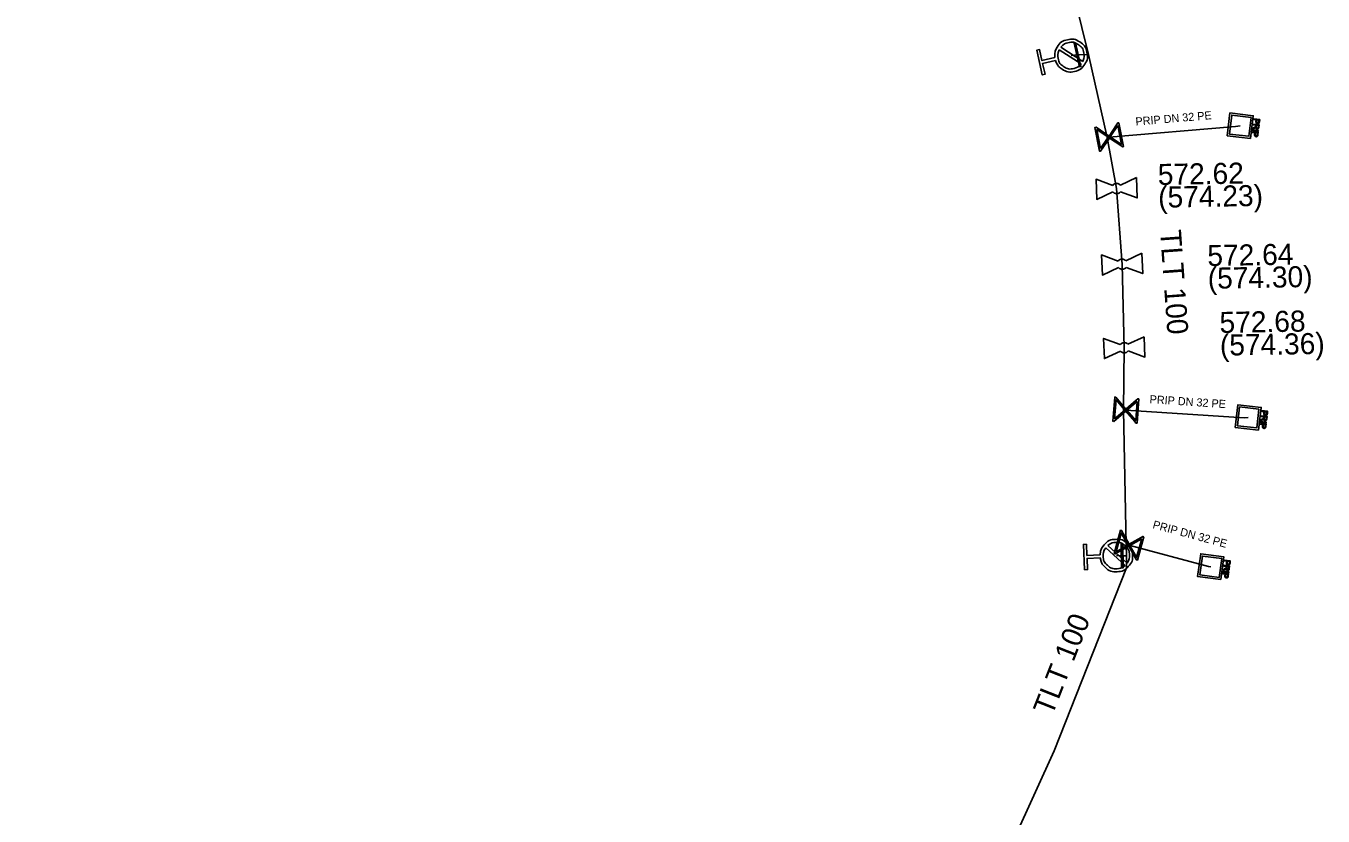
# Model space of a CAD drawing. Extents: x -643544 to -637295, y -1119190 to -1111715.
# Drawn here: x -641871.5 to -641791.4, y -1113704.1 to -1113655.3 of the extents above; entities that cross this region are included whole.
import ezdxf

# ---------------------------------------------------------------- set-up
doc = ezdxf.new("R2010")
doc.units = 0
for name, color, linetype in [('Default', 7, 'Continuous'), ('VP Hydrant', 7, 'Continuous'), ('VP Lomový bod', 7, 'Continuous'), ('VP Lomový bod - popis', 7, 'Continuous'), ('VP Popis přípojky', 7, 'Continuous'), ('VP Přípojka', 7, 'Continuous'), ('VP Řad', 7, 'Continuous'), ('VP Řad - popis', 7, 'Continuous'), ('VP Šachta', 7, 'Continuous'), ('VP Šoupě', 7, 'Continuous')]:
    doc.layers.add(name, color=color, linetype=linetype)

msp = doc.modelspace()

# ---------------------------------------------------------------- linework, layer by layer
at = {"layer": 'Default'}
for points in [[(-641807.962, -1113657.297), (-641808.012, -1113656.94), (-641807.814, -1113656.632), (-641807.592, -1113656.284), (-641807.185, -1113656.193), (-641806.781, -1113656.103), (-641806.433, -1113656.326), (-641806.084, -1113656.548), (-641805.993, -1113656.955), (-641805.904, -1113657.357), (-641806.125, -1113657.706), (-641806.347, -1113658.056), (-641806.751, -1113658.146), (-641807.157, -1113658.236), (-641807.506, -1113658.016), (-641807.818, -1113657.821), (-641807.922, -1113657.476)], [(-641806.238, -1113657.527), (-641806.116, -1113657.278), (-641806.178, -1113656.996), (-641806.251, -1113656.668), (-641806.535, -1113656.487), (-641806.818, -1113656.306), (-641807.148, -1113656.379), (-641807.43, -1113656.442), (-641807.604, -1113656.659)], [(-641807.702, -1113656.813), (-641807.828, -1113657.063), (-641807.765, -1113657.349), (-641807.691, -1113657.679), (-641807.408, -1113657.859), (-641807.125, -1113658.039), (-641806.795, -1113657.965), (-641806.509, -1113657.902), (-641806.336, -1113657.681)], [(-641795.657, -1113661.613), (-641795.622, -1113661.596), (-641795.603, -1113661.585), (-641795.585, -1113661.574), (-641795.577, -1113661.563), (-641795.569, -1113661.553), (-641795.565, -1113661.543), (-641795.562, -1113661.536), (-641795.56, -1113661.517)], [(-641795.368, -1113661.596), (-641795.374, -1113661.643), (-641795.386, -1113661.667), (-641795.399, -1113661.691), (-641795.425, -1113661.703), (-641795.451, -1113661.714), (-641795.48, -1113661.711), (-641795.519, -1113661.707), (-641795.542, -1113661.679), (-641795.564, -1113661.652), (-641795.566, -1113661.6), (-641795.577, -1113661.617), (-641795.587, -1113661.626), (-641795.608, -1113661.645), (-641795.639, -1113661.659)], [(-641795.329, -1113661.254), (-641795.333, -1113661.289), (-641795.339, -1113661.308), (-641795.347, -1113661.333), (-641795.361, -1113661.35), (-641795.375, -1113661.367), (-641795.398, -1113661.375), (-641795.421, -1113661.382), (-641795.448, -1113661.379), (-641795.494, -1113661.374), (-641795.522, -1113661.342), (-641795.549, -1113661.31), (-641795.541, -1113661.235)], [(-641795.525, -1113661.568), (-641795.529, -1113661.601), (-641795.524, -1113661.62), (-641795.52, -1113661.639), (-641795.506, -1113661.65), (-641795.493, -1113661.66), (-641795.474, -1113661.662), (-641795.45, -1113661.665), (-641795.432, -1113661.649), (-641795.413, -1113661.633), (-641795.409, -1113661.593)], [(-641795.499, -1113661.239), (-641795.505, -1113661.285), (-641795.49, -1113661.306), (-641795.475, -1113661.327), (-641795.444, -1113661.331), (-641795.422, -1113661.333), (-641795.405, -1113661.324), (-641795.388, -1113661.315), (-641795.381, -1113661.297), (-641795.376, -1113661.286), (-641795.372, -1113661.253)], [(-641795.422, -1113662.051), (-641795.426, -1113662.086), (-641795.432, -1113662.105), (-641795.44, -1113662.13), (-641795.454, -1113662.147), (-641795.468, -1113662.163), (-641795.491, -1113662.171), (-641795.514, -1113662.179), (-641795.541, -1113662.176), (-641795.587, -1113662.17), (-641795.615, -1113662.138), (-641795.642, -1113662.106), (-641795.634, -1113662.031)], [(-641795.592, -1113662.036), (-641795.598, -1113662.082), (-641795.583, -1113662.103), (-641795.568, -1113662.124), (-641795.537, -1113662.127), (-641795.515, -1113662.13), (-641795.498, -1113662.121), (-641795.481, -1113662.111), (-641795.474, -1113662.094), (-641795.469, -1113662.082), (-641795.465, -1113662.049)], [(-641804.394, -1113665.185), (-641804.362, -1113665.144), (-641804.315, -1113665.115), (-641804.244, -1113665.071), (-641804.162, -1113665.068), (-641804.08, -1113665.065), (-641804.003, -1113665.104), (-641803.956, -1113665.128), (-641803.92, -1113665.167)], [(-641803.904, -1113665.576), (-641803.937, -1113665.616), (-641803.982, -1113665.645), (-641804.056, -1113665.689), (-641804.138, -1113665.692), (-641804.22, -1113665.695), (-641804.295, -1113665.657), (-641804.343, -1113665.632), (-641804.379, -1113665.593)], [(-641804.054, -1113669.855), (-641804.022, -1113669.814), (-641803.975, -1113669.785), (-641803.904, -1113669.741), (-641803.822, -1113669.738), (-641803.74, -1113669.735), (-641803.663, -1113669.774), (-641803.616, -1113669.798), (-641803.58, -1113669.837)], [(-641803.564, -1113670.246), (-641803.597, -1113670.286), (-641803.642, -1113670.315), (-641803.716, -1113670.359), (-641803.798, -1113670.362), (-641803.88, -1113670.365), (-641803.955, -1113670.327), (-641804.003, -1113670.302), (-641804.039, -1113670.263)], [(-641803.924, -1113675.015), (-641803.892, -1113674.974), (-641803.845, -1113674.945), (-641803.774, -1113674.901), (-641803.692, -1113674.898), (-641803.61, -1113674.895), (-641803.533, -1113674.934), (-641803.486, -1113674.958), (-641803.45, -1113674.997)], [(-641803.434, -1113675.406), (-641803.467, -1113675.446), (-641803.512, -1113675.475), (-641803.586, -1113675.519), (-641803.668, -1113675.522), (-641803.75, -1113675.525), (-641803.825, -1113675.487), (-641803.873, -1113675.462), (-641803.909, -1113675.423)], [(-641795.167, -1113679.623), (-641795.132, -1113679.606), (-641795.113, -1113679.595), (-641795.095, -1113679.584), (-641795.087, -1113679.573), (-641795.079, -1113679.563), (-641795.075, -1113679.553), (-641795.072, -1113679.546), (-641795.07, -1113679.527)], [(-641794.878, -1113679.606), (-641794.884, -1113679.653), (-641794.896, -1113679.677), (-641794.909, -1113679.701), (-641794.935, -1113679.713), (-641794.961, -1113679.724), (-641794.99, -1113679.721), (-641795.029, -1113679.717), (-641795.052, -1113679.689), (-641795.074, -1113679.662), (-641795.076, -1113679.61), (-641795.087, -1113679.627), (-641795.097, -1113679.636), (-641795.118, -1113679.655), (-641795.149, -1113679.669)], [(-641794.839, -1113679.264), (-641794.843, -1113679.299), (-641794.849, -1113679.318), (-641794.857, -1113679.343), (-641794.871, -1113679.36), (-641794.885, -1113679.377), (-641794.908, -1113679.385), (-641794.931, -1113679.392), (-641794.958, -1113679.389), (-641795.004, -1113679.384), (-641795.032, -1113679.352), (-641795.059, -1113679.32), (-641795.051, -1113679.245)], [(-641795.035, -1113679.578), (-641795.039, -1113679.611), (-641795.034, -1113679.63), (-641795.03, -1113679.649), (-641795.016, -1113679.66), (-641795.003, -1113679.67), (-641794.984, -1113679.672), (-641794.96, -1113679.675), (-641794.942, -1113679.659), (-641794.923, -1113679.643), (-641794.919, -1113679.603)], [(-641795.009, -1113679.249), (-641795.015, -1113679.295), (-641795, -1113679.316), (-641794.985, -1113679.337), (-641794.954, -1113679.341), (-641794.932, -1113679.343), (-641794.915, -1113679.334), (-641794.898, -1113679.325), (-641794.891, -1113679.307), (-641794.886, -1113679.296), (-641794.882, -1113679.263)], [(-641794.932, -1113680.061), (-641794.936, -1113680.096), (-641794.942, -1113680.115), (-641794.95, -1113680.14), (-641794.964, -1113680.157), (-641794.978, -1113680.173), (-641795.001, -1113680.181), (-641795.024, -1113680.189), (-641795.051, -1113680.186), (-641795.097, -1113680.18), (-641795.125, -1113680.148), (-641795.152, -1113680.116), (-641795.144, -1113680.041)], [(-641795.102, -1113680.046), (-641795.108, -1113680.092), (-641795.093, -1113680.113), (-641795.078, -1113680.134), (-641795.047, -1113680.137), (-641795.025, -1113680.14), (-641795.008, -1113680.131), (-641794.991, -1113680.121), (-641794.984, -1113680.104), (-641794.979, -1113680.092), (-641794.975, -1113680.059)], [(-641805.168, -1113687.994), (-641805.155, -1113687.634), (-641804.908, -1113687.365), (-641804.628, -1113687.06), (-641804.213, -1113687.041), (-641803.799, -1113687.022), (-641803.494, -1113687.301), (-641803.189, -1113687.58), (-641803.17, -1113687.996), (-641803.15, -1113688.407), (-641803.429, -1113688.713), (-641803.707, -1113689.02), (-641804.12, -1113689.039), (-641804.536, -1113689.058), (-641804.842, -1113688.781), (-641805.115, -1113688.536), (-641805.159, -1113688.178)], [(-641804.828, -1113687.562), (-641804.996, -1113687.787), (-641804.982, -1113688.08), (-641804.966, -1113688.417), (-641804.718, -1113688.643), (-641804.47, -1113688.869), (-641804.133, -1113688.854), (-641803.84, -1113688.84), (-641803.632, -1113688.653)], [(-641803.509, -1113688.518), (-641803.345, -1113688.293), (-641803.359, -1113688.004), (-641803.374, -1113687.669), (-641803.622, -1113687.442), (-641803.871, -1113687.215), (-641804.208, -1113687.23), (-641804.497, -1113687.244), (-641804.705, -1113687.427)], [(-641797.479, -1113688.858), (-641797.443, -1113688.842), (-641797.425, -1113688.831), (-641797.406, -1113688.819), (-641797.398, -1113688.809), (-641797.39, -1113688.799), (-641797.386, -1113688.789), (-641797.383, -1113688.782), (-641797.38, -1113688.764)], [(-641797.19, -1113688.846), (-641797.197, -1113688.893), (-641797.21, -1113688.916), (-641797.223, -1113688.94), (-641797.249, -1113688.951), (-641797.275, -1113688.963), (-641797.304, -1113688.959), (-641797.343, -1113688.954), (-641797.365, -1113688.926), (-641797.387, -1113688.898), (-641797.387, -1113688.847), (-641797.4, -1113688.863), (-641797.409, -1113688.872), (-641797.43, -1113688.89), (-641797.462, -1113688.904)], [(-641797.145, -1113688.504), (-641797.15, -1113688.54), (-641797.156, -1113688.558), (-641797.164, -1113688.583), (-641797.179, -1113688.6), (-641797.193, -1113688.616), (-641797.216, -1113688.624), (-641797.239, -1113688.631), (-641797.266, -1113688.628), (-641797.312, -1113688.621), (-641797.339, -1113688.589), (-641797.366, -1113688.556), (-641797.356, -1113688.481)], [(-641797.346, -1113688.815), (-641797.351, -1113688.848), (-641797.346, -1113688.867), (-641797.342, -1113688.886), (-641797.329, -1113688.897), (-641797.316, -1113688.908), (-641797.297, -1113688.91), (-641797.273, -1113688.913), (-641797.254, -1113688.898), (-641797.236, -1113688.882), (-641797.23, -1113688.842)], [(-641797.315, -1113688.487), (-641797.321, -1113688.533), (-641797.307, -1113688.554), (-641797.292, -1113688.575), (-641797.261, -1113688.579), (-641797.239, -1113688.582), (-641797.222, -1113688.573), (-641797.205, -1113688.564), (-641797.197, -1113688.547), (-641797.192, -1113688.535), (-641797.188, -1113688.502)], [(-641797.252, -1113689.299), (-641797.256, -1113689.334), (-641797.263, -1113689.353), (-641797.271, -1113689.378), (-641797.285, -1113689.395), (-641797.3, -1113689.411), (-641797.323, -1113689.419), (-641797.346, -1113689.426), (-641797.373, -1113689.422), (-641797.419, -1113689.416), (-641797.446, -1113689.384), (-641797.473, -1113689.351), (-641797.463, -1113689.276)], [(-641797.422, -1113689.282), (-641797.428, -1113689.328), (-641797.413, -1113689.349), (-641797.399, -1113689.37), (-641797.368, -1113689.374), (-641797.346, -1113689.377), (-641797.329, -1113689.368), (-641797.311, -1113689.359), (-641797.304, -1113689.342), (-641797.299, -1113689.33), (-641797.295, -1113689.297)]]:
    msp.add_open_spline(points, degree=3, dxfattribs=at)
at = {"layer": 'VP Hydrant'}
for points in [[(-641807.922, -1113657.476), (-641808.723, -1113657.654), (-641808.573, -1113658.327), (-641808.752, -1113658.367), (-641809.092, -1113656.842), (-641808.913, -1113656.802), (-641808.763, -1113657.475), (-641807.962, -1113657.297)], [(-641806.336, -1113657.681), (-641807.702, -1113656.813)], [(-641807.604, -1113656.659), (-641806.238, -1113657.527)], [(-641805.159, -1113688.178), (-641805.979, -1113688.216), (-641805.947, -1113688.905), (-641806.13, -1113688.913), (-641806.203, -1113687.352), (-641806.019, -1113687.344), (-641805.987, -1113688.032), (-641805.168, -1113687.994)], [(-641803.632, -1113688.653), (-641804.828, -1113687.562)], [(-641804.705, -1113687.427), (-641803.509, -1113688.518)]]:
    msp.add_lwpolyline(points, dxfattribs=at)
at = {"layer": 'VP Lomový bod'}
for points in [[(-641804.379, -1113665.593), (-641805.375, -1113666.052), (-641805.423, -1113664.803), (-641804.394, -1113665.185)], [(-641803.92, -1113665.167), (-641802.925, -1113664.708)], [(-641802.925, -1113664.708), (-641802.877, -1113665.957), (-641803.904, -1113665.576)], [(-641804.039, -1113670.263), (-641805.035, -1113670.722), (-641805.083, -1113669.473), (-641804.054, -1113669.855)], [(-641803.58, -1113669.837), (-641802.585, -1113669.378)], [(-641802.585, -1113669.378), (-641802.537, -1113670.627), (-641803.564, -1113670.246)], [(-641803.909, -1113675.423), (-641804.905, -1113675.882), (-641804.953, -1113674.633), (-641803.924, -1113675.015)], [(-641803.45, -1113674.997), (-641802.455, -1113674.538)], [(-641802.455, -1113674.538), (-641802.407, -1113675.787), (-641803.434, -1113675.406)]]:
    msp.add_lwpolyline(points, dxfattribs=at)
at = {"layer": 'VP Přípojka'}
for points in [[(-641806.97, -1113657.17), (-641806.57, -1113657.13), (-641805.89, -1113657.1)], [(-641804.73, -1113662.22), (-641804.61, -1113662.2), (-641796.8, -1113661.54), (-641796.51, -1113661.5)], [(-641803.72, -1113679.06), (-641803.58, -1113679.06), (-641796.27, -1113679.54), (-641796.02, -1113679.51)], [(-641803.56, -1113687.37), (-641803.39, -1113687.4), (-641798.47, -1113688.72), (-641798.33, -1113688.73)], [(-641804.169, -1113688.04), (-641803.81, -1113688.05), (-641803.55, -1113688.06)]]:
    msp.add_lwpolyline(points, dxfattribs=at)
at = {"layer": 'VP Řad'}
for points in [[(-641803.55, -1113688.8), (-641803.55, -1113688.06), (-641803.56, -1113687.37), (-641803.72, -1113679.06), (-641803.68, -1113675.21), (-641803.81, -1113670.07), (-641804.15, -1113665.38), (-641804.73, -1113662.22), (-641805.89, -1113657.1), (-641807.96, -1113648.67), (-641809.25, -1113643.47), (-641809.41, -1113642.47), (-641810.87, -1113637.62), (-641812.06, -1113635.31), (-641814.7, -1113631.38), (-641818.83, -1113624.89)], [(-641873.9, -1113743.75), (-641871.4, -1113749.06), (-641864.69, -1113746.85), (-641860.655, -1113745.432), (-641853.57, -1113743.02), (-641842.45, -1113738.36), (-641838.43, -1113735.72), (-641833.85, -1113733.1), (-641825.41, -1113725.86), (-641822.11, -1113722.75), (-641816.55, -1113715.76), (-641811.68, -1113708.15), (-641808.01, -1113700.09), (-641803.55, -1113688.8)]]:
    msp.add_lwpolyline(points, dxfattribs=at)
at = {"layer": 'VP Šachta'}
for points in [[(-641795.873, -1113662.285), (-641797.315, -1113662.119), (-641797.153, -1113660.714), (-641795.711, -1113660.881), (-641795.873, -1113662.285)], [(-641795.847, -1113660.987), (-641797.044, -1113660.849), (-641797.179, -1113662.013), (-641795.982, -1113662.151), (-641795.847, -1113660.987)], [(-641795.541, -1113661.235), (-641795.53, -1113661.142), (-641795.675, -1113661.126), (-641795.67, -1113661.08)], [(-641795.67, -1113661.08), (-641795.314, -1113661.121), (-641795.329, -1113661.254)], [(-641795.489, -1113661.147), (-641795.499, -1113661.239)], [(-641795.372, -1113661.253), (-641795.361, -1113661.162), (-641795.489, -1113661.147)], [(-641795.634, -1113662.031), (-641795.623, -1113661.939), (-641795.769, -1113661.922), (-641795.763, -1113661.876)], [(-641795.763, -1113661.876), (-641795.407, -1113661.917), (-641795.422, -1113662.051)], [(-641795.75, -1113661.759), (-641795.393, -1113661.8), (-641795.398, -1113661.846), (-641795.755, -1113661.805), (-641795.75, -1113661.759)], [(-641795.639, -1113661.659), (-641795.743, -1113661.71), (-641795.736, -1113661.651), (-641795.657, -1113661.613)], [(-641795.56, -1113661.517), (-641795.553, -1113661.463), (-641795.712, -1113661.445), (-641795.707, -1113661.397)], [(-641795.707, -1113661.397), (-641795.35, -1113661.438), (-641795.368, -1113661.596)], [(-641795.582, -1113661.944), (-641795.592, -1113662.036)], [(-641795.465, -1113662.049), (-641795.455, -1113661.958), (-641795.582, -1113661.944)], [(-641795.513, -1113661.468), (-641795.525, -1113661.568)], [(-641795.409, -1113661.593), (-641795.396, -1113661.481), (-641795.513, -1113661.468)], [(-641795.383, -1113680.295), (-641796.825, -1113680.129), (-641796.663, -1113678.724), (-641795.221, -1113678.891), (-641795.383, -1113680.295)], [(-641795.357, -1113678.997), (-641796.554, -1113678.859), (-641796.689, -1113680.023), (-641795.492, -1113680.161), (-641795.357, -1113678.997)], [(-641795.149, -1113679.669), (-641795.253, -1113679.72), (-641795.246, -1113679.661), (-641795.167, -1113679.623)], [(-641795.07, -1113679.527), (-641795.063, -1113679.473), (-641795.222, -1113679.455), (-641795.217, -1113679.407)], [(-641795.217, -1113679.407), (-641794.86, -1113679.448), (-641794.878, -1113679.606)], [(-641795.051, -1113679.245), (-641795.04, -1113679.152), (-641795.185, -1113679.136), (-641795.18, -1113679.09)], [(-641795.18, -1113679.09), (-641794.824, -1113679.131), (-641794.839, -1113679.264)], [(-641795.023, -1113679.478), (-641795.035, -1113679.578)], [(-641794.919, -1113679.603), (-641794.906, -1113679.491), (-641795.023, -1113679.478)], [(-641794.999, -1113679.157), (-641795.009, -1113679.249)], [(-641794.882, -1113679.263), (-641794.871, -1113679.172), (-641794.999, -1113679.157)], [(-641795.144, -1113680.041), (-641795.133, -1113679.949), (-641795.279, -1113679.932), (-641795.273, -1113679.886)], [(-641795.273, -1113679.886), (-641794.917, -1113679.927), (-641794.932, -1113680.061)], [(-641795.26, -1113679.769), (-641794.903, -1113679.81), (-641794.908, -1113679.856), (-641795.265, -1113679.815), (-641795.26, -1113679.769)], [(-641795.092, -1113679.954), (-641795.102, -1113680.046)], [(-641794.975, -1113680.059), (-641794.965, -1113679.968), (-641795.092, -1113679.954)], [(-641797.707, -1113689.526), (-641799.145, -1113689.335), (-641798.959, -1113687.933), (-641797.521, -1113688.125), (-641797.707, -1113689.526)], [(-641797.659, -1113688.228), (-641798.853, -1113688.069), (-641799.007, -1113689.231), (-641797.813, -1113689.39), (-641797.659, -1113688.228)], [(-641797.356, -1113688.481), (-641797.344, -1113688.389), (-641797.489, -1113688.37), (-641797.483, -1113688.324)], [(-641797.483, -1113688.324), (-641797.127, -1113688.371), (-641797.145, -1113688.504)], [(-641797.303, -1113688.395), (-641797.315, -1113688.487)], [(-641797.188, -1113688.502), (-641797.176, -1113688.412), (-641797.303, -1113688.395)], [(-641797.463, -1113689.276), (-641797.451, -1113689.184), (-641797.596, -1113689.165), (-641797.59, -1113689.119)], [(-641797.59, -1113689.119), (-641797.234, -1113689.166), (-641797.252, -1113689.299)], [(-641797.574, -1113689.002), (-641797.219, -1113689.049), (-641797.225, -1113689.095), (-641797.58, -1113689.048), (-641797.574, -1113689.002)], [(-641797.462, -1113688.904), (-641797.567, -1113688.953), (-641797.559, -1113688.894), (-641797.479, -1113688.858)], [(-641797.38, -1113688.764), (-641797.373, -1113688.709), (-641797.531, -1113688.688), (-641797.525, -1113688.641)], [(-641797.525, -1113688.641), (-641797.169, -1113688.688), (-641797.19, -1113688.846)], [(-641797.41, -1113689.19), (-641797.422, -1113689.282)], [(-641797.295, -1113689.297), (-641797.283, -1113689.207), (-641797.41, -1113689.19)], [(-641797.333, -1113688.715), (-641797.346, -1113688.815)], [(-641797.23, -1113688.842), (-641797.216, -1113688.73), (-641797.333, -1113688.715)]]:
    msp.add_lwpolyline(points, dxfattribs=at)
at = {"layer": 'VP Šoupě'}
for points in [[(-641806.446, -1113657.871), (-641806.785, -1113656.41), (-641806.694, -1113656.389), (-641806.355, -1113657.85), (-641806.446, -1113657.871)], [(-641804.018, -1113661.32), (-641803.73, -1113662.792), (-641803.795, -1113662.805), (-641803.899, -1113662.73), (-641804.596, -1113662.262), (-641805.138, -1113663.067), (-641805.202, -1113663.08), (-641805.49, -1113661.608), (-641805.425, -1113661.595), (-641804.62, -1113662.139), (-641804.152, -1113661.442), (-641804.082, -1113661.333), (-641804.018, -1113661.32)], [(-641805.139, -1113662.912), (-641804.67, -1113662.212), (-641805.368, -1113661.744), (-641805.139, -1113662.912)], [(-641804.08, -1113661.493), (-641804.547, -1113662.188), (-641803.852, -1113662.655), (-641804.08, -1113661.493)], [(-641802.775, -1113678.37), (-641802.89, -1113679.865), (-641802.956, -1113679.86), (-641803.036, -1113679.76), (-641803.583, -1113679.123), (-641804.32, -1113679.755), (-641804.385, -1113679.75), (-641804.27, -1113678.255), (-641804.204, -1113678.26), (-641803.574, -1113678.999), (-641802.937, -1113678.451), (-641802.84, -1113678.365), (-641802.775, -1113678.37)], [(-641804.28, -1113679.605), (-641803.641, -1113679.056), (-641804.189, -1113678.418), (-641804.28, -1113679.605)], [(-641802.88, -1113678.52), (-641803.517, -1113679.066), (-641802.971, -1113679.7), (-641802.88, -1113678.52)], [(-641802.467, -1113686.878), (-641802.868, -1113688.323), (-641802.931, -1113688.306), (-641802.991, -1113688.192), (-641803.405, -1113687.461), (-641804.25, -1113687.94), (-641804.313, -1113687.922), (-641803.912, -1113686.477), (-641803.849, -1113686.494), (-641803.372, -1113687.341), (-641802.642, -1113686.927), (-641802.53, -1113686.86), (-641802.467, -1113686.878)], [(-641804.182, -1113687.801), (-641803.449, -1113687.384), (-641803.864, -1113686.653), (-641804.182, -1113687.801)], [(-641803.774, -1113687.299), (-641803.752, -1113688.799), (-641803.846, -1113688.801), (-641803.868, -1113687.301), (-641803.774, -1113687.299)], [(-641802.599, -1113687.004), (-641803.329, -1113687.418), (-641802.916, -1113688.146), (-641802.599, -1113687.004)]]:
    msp.add_lwpolyline(points, dxfattribs=at)

# ---------------------------------------------------------------- texts
at = {"layer": 'VP Lomový bod - popis'}
for s, p in [('572.62', (-641801.598, -1113665.164)), ('(574.23)', (-641801.574, -1113666.564)), ('572.64', (-641798.535, -1113670.17)), ('(574.30)', (-641798.51, -1113671.57)), ('572.68', (-641797.785, -1113674.3)), ('(574.36)', (-641797.76, -1113675.7))]:
    msp.add_text(s, height=1.3, rotation=1, dxfattribs=at).set_placement(p)
at = {"layer": 'VP Popis přípojky'}
for rotation, p in [(4.83042, (-641802.965, -1113661.493)), (356.24315, (-641802.127, -1113678.63)), (344.98164, (-641801.961, -1113686.345))]:
    msp.add_text('PRIP DN 32 PE', height=0.5, rotation=rotation, dxfattribs=at).set_placement(p)
at = {"layer": 'VP Řad - popis'}
for rotation, p in [(274.14639, (-641801.474, -1113667.976)), (68.444, (-641808.136, -1113697.98))]:
    msp.add_text('TLT 100', height=1.3, rotation=rotation, dxfattribs=at).set_placement(p)

doc.saveas('drawing.dxf')
